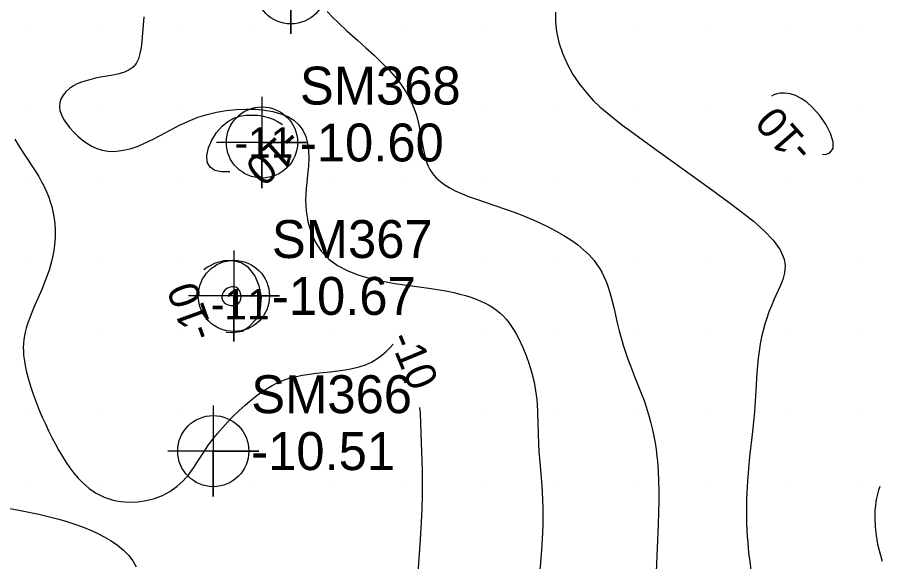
# Model space of a CAD drawing. Extents: x 2602990 to 2605851, y 618069 to 619180.
# Drawn here: x 2604334.5 to 2604391.3, y 618705 to 618740.9 of the extents above; entities that cross this region are included whole.
import ezdxf

# ---------------------------------------------------------------- set-up
doc = ezdxf.new("R2010")
doc.units = 0
for name, color, linetype in [('Default', 7, 'Continuous'), ('DTM Contours Major', 7, 'Continuous'), ('DTM Contours Minor', 7, 'Continuous'), ('DTM Contours Minor Text', 7, 'Continuous'), ('Exist DTM Regular Point Underwater CELL', 7, 'Continuous'), ('Exist DTM Regular Point Underwater Cogo Elevation', 7, 'Continuous'), ('Exist DTM Regular Point Underwater Cogo Number', 7, 'Continuous'), ('Exist DTM Scan Elevation Point', 7, 'Continuous')]:
    doc.layers.add(name, color=color, linetype=linetype)

# ---------------------------------------------------------------- blocks, each defined once
blk = doc.blocks.new('POINT_DISPLAY')
at = {"layer": 'Default'}
blk.add_line((0, 0), (0, 0), dxfattribs=at)

msp = doc.modelspace()

# ---------------------------------------------------------------- linework, layer by layer
at = {"layer": 'DTM Contours Major'}
msp.add_lwpolyline([(2604354.891, 618741.319), (2604355.28, 618740.917), (2604355.634, 618740.567), (2604356.191, 618740.042), (2604356.909, 618739.397), (2604357.446, 618738.92), (2604357.983, 618738.434), (2604358.506, 618737.937), (2604359.001, 618737.427), (2604359.455, 618736.904), (2604359.749, 618736.519), (2604360.014, 618736.126), (2604360.25, 618735.726), (2604360.456, 618735.318), (2604360.632, 618734.904), (2604360.777, 618734.483), (2604360.921, 618733.929), (2604361.03, 618733.374), (2604361.213, 618732.301), (2604361.322, 618731.801), (2604361.466, 618731.34), (2604361.559, 618731.119), (2604361.667, 618730.91), (2604361.79, 618730.714), (2604361.927, 618730.529), (2604362.08, 618730.355), (2604362.249, 618730.191), (2604362.57, 618729.938), (2604362.931, 618729.709), (2604363.328, 618729.502), (2604363.755, 618729.311), (2604364.207, 618729.132), (2604364.677, 618728.961), (2604366.65, 618728.286), (2604367.212, 618728.081), (2604367.779, 618727.863), (2604368.346, 618727.63), (2604368.906, 618727.382), (2604369.455, 618727.119), (2604369.989, 618726.84), (2604370.476, 618726.559), (2604370.939, 618726.263), (2604371.376, 618725.949), (2604371.78, 618725.618), (2604372.149, 618725.267), (2604372.478, 618724.895), (2604372.665, 618724.648), (2604372.835, 618724.392), (2604372.989, 618724.127), (2604373.129, 618723.854), (2604373.254, 618723.572), (2604373.367, 618723.282), (2604373.522, 618722.806), (2604373.656, 618722.313), (2604373.775, 618721.809), (2604374.001, 618720.786), (2604374.123, 618720.276), (2604374.252, 618719.797), (2604374.393, 618719.326), (2604374.544, 618718.864), (2604374.703, 618718.412), (2604374.866, 618717.971), (2604375.147, 618717.258), (2604375.588, 618716.161), (2604375.768, 618715.679), (2604375.915, 618715.251), (2604376.05, 618714.818), (2604376.113, 618714.598), (2604376.224, 618714.179), (2604376.324, 618713.753), (2604376.414, 618713.319), (2604376.493, 618712.881), (2604376.561, 618712.438), (2604376.616, 618711.995), (2604376.65, 618711.67), (2604376.677, 618711.344), (2604376.699, 618711.018), (2604376.728, 618710.361), (2604376.741, 618709.696), (2604376.742, 618709.02), (2604376.731, 618708.328), (2604376.705, 618707.488), (2604376.573, 618704.414)], dxfattribs=at)
at = {"layer": 'DTM Contours Minor'}
for points in [[(2604369.931, 618741.262), (2604369.936, 618740.635), (2604370, 618740), (2604370.152, 618739.282), (2604370.386, 618738.566), (2604370.695, 618737.86), (2604371.074, 618737.175), (2604371.514, 618736.519), (2604372.011, 618735.901), (2604372.426, 618735.457), (2604372.866, 618735.036), (2604373.329, 618734.633), (2604373.812, 618734.241), (2604374.312, 618733.857), (2604374.825, 618733.474), (2604376.305, 618732.392), (2604380.061, 618729.686), (2604381.383, 618728.717), (2604382.194, 618728.109), (2604382.973, 618727.49), (2604383.681, 618726.866), (2604384.281, 618726.24), (2604384.734, 618725.616), (2604385, 618725), (2604385.061, 618724.548), (2604385.021, 618724.101), (2604384.903, 618723.655), (2604384.732, 618723.208), (2604384.322, 618722.305), (2604384.154, 618721.911), (2604383.998, 618721.513), (2604383.856, 618721.109), (2604383.727, 618720.701), (2604383.614, 618720.288), (2604383.515, 618719.87), (2604383.424, 618719.403), (2604383.351, 618718.932), (2604383.291, 618718.459), (2604383.243, 618717.985), (2604383.205, 618717.511), (2604383.13, 618716.331), (2604383.064, 618715.278), (2604383.037, 618714.928), (2604382.998, 618714.499), (2604382.906, 618713.642), (2604382.715, 618711.964), (2604382.638, 618711.174), (2604382.576, 618710.384), (2604382.552, 618709.988), (2604382.533, 618709.581), (2604382.52, 618709.173), (2604382.513, 618708.765), (2604382.511, 618708.356), (2604382.516, 618707.947), (2604382.527, 618707.538), (2604382.545, 618707.129), (2604382.569, 618706.719), (2604382.6, 618706.308), (2604382.637, 618705.896), (2604382.681, 618705.483), (2604382.73, 618705.069), (2604382.835, 618704.317)], [(2604342.815, 618740.969), (2604342.682, 618739.363), (2604342.634, 618738.936), (2604342.564, 618738.545), (2604342.462, 618738.195), (2604342.315, 618737.894), (2604342.113, 618737.647), (2604341.855, 618737.461), (2604341.542, 618737.321), (2604341.187, 618737.215), (2604340.798, 618737.131), (2604339.962, 618736.981), (2604339.642, 618736.916), (2604339.325, 618736.842), (2604339.015, 618736.756), (2604338.719, 618736.656), (2604338.439, 618736.541), (2604338.181, 618736.408), (2604337.916, 618736.231), (2604337.689, 618736.032), (2604337.507, 618735.812), (2604337.371, 618735.576), (2604337.288, 618735.326), (2604337.261, 618735.066), (2604337.296, 618734.788), (2604337.389, 618734.504), (2604337.532, 618734.218), (2604337.719, 618733.933), (2604337.941, 618733.651), (2604338.191, 618733.375), (2604338.463, 618733.109), (2604338.753, 618732.859), (2604339.062, 618732.633), (2604339.387, 618732.437), (2604339.727, 618732.28), (2604340.082, 618732.168), (2604340.444, 618732.108), (2604340.817, 618732.094), (2604341.198, 618732.124), (2604341.585, 618732.192), (2604341.976, 618732.295), (2604342.37, 618732.429), (2604342.739, 618732.579), (2604343.109, 618732.747), (2604343.481, 618732.93), (2604344.231, 618733.325), (2604344.892, 618733.677), (2604345.177, 618733.822), (2604345.467, 618733.963), (2604345.763, 618734.098), (2604346.067, 618734.226), (2604346.381, 618734.344), (2604346.981, 618734.532), (2604347.609, 618734.682), (2604348.254, 618734.792), (2604348.906, 618734.862), (2604349.556, 618734.889), (2604350.194, 618734.874), (2604350.774, 618734.819), (2604351.324, 618734.721), (2604351.836, 618734.579), (2604352.298, 618734.388), (2604352.701, 618734.146), (2604353.035, 618733.85), (2604353.295, 618733.494), (2604353.482, 618733.088), (2604353.604, 618732.64), (2604353.67, 618732.159), (2604353.687, 618731.654), (2604353.665, 618731.132), (2604353.632, 618730.772), (2604353.548, 618730.037), (2604353.509, 618729.659), (2604353.482, 618729.273), (2604353.473, 618728.876), (2604353.512, 618728.185), (2604353.627, 618727.484), (2604353.826, 618726.793), (2604354.116, 618726.135), (2604354.505, 618725.53), (2604355, 618725), (2604355.581, 618724.574), (2604356.248, 618724.226), (2604356.98, 618723.946), (2604357.757, 618723.722), (2604358.558, 618723.543), (2604359.363, 618723.398), (2604359.984, 618723.301), (2604361.755, 618723.05), (2604362.306, 618722.965), (2604362.831, 618722.873), (2604363.242, 618722.788), (2604363.635, 618722.695), (2604364.01, 618722.593), (2604364.366, 618722.481), (2604364.705, 618722.359), (2604365.027, 618722.226), (2604365.302, 618722.096), (2604365.563, 618721.955), (2604365.812, 618721.803), (2604366.047, 618721.637), (2604366.269, 618721.456), (2604366.479, 618721.258), (2604366.676, 618721.044), (2604366.862, 618720.812), (2604367.037, 618720.565), (2604367.204, 618720.301), (2604367.363, 618720.023), (2604367.516, 618719.731), (2604367.764, 618719.205), (2604367.993, 618718.648), (2604368.198, 618718.072), (2604368.376, 618717.483), (2604368.521, 618716.891), (2604368.629, 618716.306), (2604368.667, 618716.021), (2604368.697, 618715.739), (2604368.72, 618715.46), (2604368.75, 618714.903), (2604368.823, 618712.779), (2604368.846, 618712.314), (2604368.876, 618711.848), (2604368.937, 618711.121), (2604369.034, 618710.02), (2604369.06, 618709.647), (2604369.086, 618709.112), (2604369.1, 618708.571), (2604369.102, 618708.03), (2604369.095, 618707.492), (2604369.078, 618706.959), (2604369.039, 618706.191), (2604368.97, 618705.231), (2604368.673, 618701.741)], [(2604388, 618732), (2604388.228, 618732.282), (2604388.234, 618732.729), (2604388.058, 618733.283), (2604387.745, 618733.886), (2604387.336, 618734.478), (2604386.875, 618735), (2604386.498, 618735.331), (2604386.121, 618735.586), (2604385.75, 618735.77), (2604385.392, 618735.887), (2604385.052, 618735.942), (2604384.738, 618735.939), (2604384.513, 618735.899), (2604384.311, 618735.829), (2604384.161, 618735.743)], [(2604347.199, 618731.054), (2604346.995, 618731.387), (2604346.963, 618731.825), (2604347.076, 618732.325), (2604347.303, 618732.844), (2604347.617, 618733.338), (2604347.988, 618733.764), (2604348.354, 618734.062), (2604348.738, 618734.278), (2604349.133, 618734.418), (2604349.533, 618734.494), (2604349.933, 618734.489), (2604350.324, 618734.474), (2604350.68, 618734.425), (2604351.019, 618734.334), (2604351.336, 618734.217), (2604351.626, 618734.076), (2604351.884, 618733.916), (2604351.957, 618733.857)], [(2604334.332, 618732.893), (2604334.609, 618732.42), (2604334.891, 618731.97), (2604335.662, 618730.806), (2604335.895, 618730.432), (2604336.11, 618730.054), (2604336.211, 618729.861), (2604336.307, 618729.666), (2604336.436, 618729.378), (2604336.553, 618729.081), (2604336.658, 618728.775), (2604336.75, 618728.459), (2604336.827, 618728.133), (2604336.89, 618727.797), (2604336.947, 618727.35), (2604336.976, 618726.887), (2604336.975, 618726.411), (2604336.941, 618725.924), (2604336.874, 618725.428), (2604336.77, 618724.927), (2604336.584, 618724.277), (2604336.353, 618723.628), (2604336.094, 618722.987), (2604335.562, 618721.757), (2604335.325, 618721.182), (2604335.185, 618720.804), (2604335.069, 618720.44), (2604335.003, 618720.187), (2604334.951, 618719.937), (2604334.913, 618719.688), (2604334.889, 618719.435), (2604334.88, 618719.18), (2604334.885, 618718.922), (2604334.903, 618718.66), (2604334.933, 618718.393), (2604334.975, 618718.12), (2604335.072, 618717.638), (2604335.198, 618717.138), (2604335.351, 618716.624), (2604335.527, 618716.101), (2604335.722, 618715.572), (2604335.935, 618715.04), (2604336.129, 618714.584), (2604336.332, 618714.131), (2604336.544, 618713.682), (2604336.764, 618713.241), (2604336.991, 618712.808), (2604337.224, 618712.386), (2604337.459, 618711.985), (2604337.7, 618711.599), (2604337.951, 618711.231), (2604338.212, 618710.884), (2604338.485, 618710.56), (2604338.772, 618710.262), (2604338.989, 618710.065), (2604339.214, 618709.883), (2604339.447, 618709.717), (2604339.69, 618709.566), (2604339.942, 618709.432), (2604340.203, 618709.314), (2604340.464, 618709.215), (2604340.733, 618709.133), (2604341.012, 618709.067), (2604341.298, 618709.018), (2604341.592, 618708.987), (2604341.893, 618708.975), (2604342.429, 618708.998), (2604342.975, 618709.079), (2604343.517, 618709.219), (2604344.043, 618709.418), (2604344.542, 618709.678), (2604345, 618710), (2604345.407, 618710.379), (2604345.773, 618710.805), (2604346.11, 618711.263), (2604346.426, 618711.738), (2604346.735, 618712.216), (2604347.045, 618712.682), (2604347.353, 618713.105), (2604347.67, 618713.505), (2604347.993, 618713.883), (2604348.321, 618714.239), (2604348.649, 618714.576), (2604349.078, 618714.991), (2604349.486, 618715.365), (2604349.815, 618715.648), (2604350.161, 618715.927), (2604350.279, 618716.018), (2604350.6, 618716.251), (2604350.934, 618716.471), (2604351.283, 618716.676), (2604351.647, 618716.861), (2604352.028, 618717.023), (2604352.428, 618717.16), (2604352.846, 618717.268), (2604353.28, 618717.353), (2604353.726, 618717.42), (2604354.18, 618717.474), (2604355.102, 618717.57), (2604355.593, 618717.627), (2604356.076, 618717.695), (2604356.546, 618717.781), (2604356.996, 618717.891), (2604357.421, 618718.032), (2604357.815, 618718.209), (2604358.176, 618718.428), (2604358.503, 618718.675), (2604358.796, 618718.936), (2604359.059, 618719.196), (2604359.247, 618719.392)], [(2604350.582, 618732.675), (2604350.586, 618732.688), (2604350.602, 618732.693), (2604350.607, 618732.684), (2604350.592, 618732.674), (2604350.582, 618732.675)], [(2604387.517, 618731.912), (2604387.719, 618731.884), (2604388, 618732)], [(2604348.475, 618730.757), (2604347.944, 618730.746), (2604347.491, 618730.834), (2604347.199, 618731.054)], [(2604349.744, 618720.527), (2604350.246, 618721.057), (2604350.509, 618721.734), (2604350.56, 618722.484), (2604350.426, 618723.236), (2604350.136, 618723.914), (2604349.716, 618724.446), (2604349.226, 618724.761), (2604348.676, 618724.899), (2604348.095, 618724.879), (2604347.516, 618724.72), (2604346.967, 618724.441), (2604346.767, 618724.284)], [(2604349.013, 618722.034), (2604349.145, 618722.173), (2604349.213, 618722.35), (2604349.226, 618722.547), (2604349.191, 618722.744), (2604349.115, 618722.922), (2604349.005, 618723.061), (2604348.878, 618723.143), (2604348.736, 618723.178), (2604348.586, 618723.171), (2604348.436, 618723.129), (2604348.293, 618723.055), (2604348.166, 618722.955), (2604348.064, 618722.839), (2604347.991, 618722.708), (2604347.953, 618722.567), (2604347.958, 618722.422), (2604348.011, 618722.276), (2604348.12, 618722.136), (2604348.229, 618722.054), (2604348.383, 618721.989), (2604348.559, 618721.947), (2604348.737, 618721.937), (2604348.895, 618721.963), (2604349.013, 618722.034)], [(2604348.24, 618720.182), (2604348.692, 618720.155), (2604349.295, 618720.257), (2604349.744, 618720.527)], [(2604360.987, 618715.212), (2604361.011, 618714.845), (2604361.046, 618714.186), (2604361.097, 618712.894), (2604361.145, 618711.093), (2604361.156, 618710.264), (2604361.151, 618709.406), (2604361.125, 618708.518), (2604361.084, 618707.659), (2604361.014, 618706.507), (2604360.803, 618703.391)], [(2604391.299, 618710.012), (2604391.216, 618709.761), (2604391.145, 618709.507), (2604391.086, 618709.249), (2604391.039, 618708.988), (2604391.003, 618708.723), (2604390.978, 618708.454), (2604390.96, 618707.902), (2604390.984, 618707.34), (2604391.048, 618706.771), (2604391.15, 618706.204), (2604391.289, 618705.643), (2604391.463, 618705.095)], [(2604332.677, 618708.794), (2604334.594, 618708.443), (2604335.474, 618708.27), (2604335.913, 618708.177), (2604336.351, 618708.078), (2604336.786, 618707.971), (2604337.219, 618707.857), (2604337.748, 618707.703), (2604338.268, 618707.535), (2604338.777, 618707.352), (2604339.271, 618707.152), (2604339.746, 618706.936), (2604340.201, 618706.701), (2604340.662, 618706.428), (2604341.089, 618706.132), (2604341.474, 618705.815), (2604341.811, 618705.474), (2604342.093, 618705.111), (2604342.315, 618704.724)]]:
    msp.add_lwpolyline(points, dxfattribs=at)
at = {"layer": 'Exist DTM Regular Point Underwater CELL'}
for points in [[(2604352.504, 618745.844), (2604352.504, 618739.844), (2604352.504, 618742.844), (2604355.504, 618742.844), (2604349.504, 618742.844)], [(2604350.599, 618735.683), (2604350.599, 618729.683), (2604350.599, 618732.683), (2604353.599, 618732.683), (2604347.599, 618732.683)], [(2604348.753, 618725.569), (2604348.753, 618719.569), (2604348.753, 618722.569), (2604351.753, 618722.569), (2604345.753, 618722.569)], [(2604347.393, 618715.341), (2604347.393, 618709.341), (2604347.393, 618712.341), (2604350.393, 618712.341), (2604344.393, 618712.341)]]:
    msp.add_lwpolyline(points, dxfattribs=at)
for centre in [(2604352.504, 618742.844), (2604350.599, 618732.683), (2604348.753, 618722.569), (2604347.393, 618712.341)]:
    msp.add_circle(centre, 2.344, dxfattribs=at)

# ---------------------------------------------------------------- block references
at = {"layer": 'Exist DTM Scan Elevation Point', "xscale": 1.3123333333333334, "yscale": 1.3123333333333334}
for p in [(2604335, 618740), (2604340, 618740), (2604345, 618740), (2604350, 618740), (2604355, 618740), (2604360, 618740), (2604365, 618740), (2604370, 618740), (2604375, 618740), (2604380, 618740), (2604385, 618740), (2604390, 618740), (2604335, 618735), (2604340, 618735), (2604345, 618735), (2604350, 618735), (2604355, 618735), (2604360, 618735), (2604365, 618735), (2604370, 618735), (2604375, 618735), (2604380, 618735), (2604385, 618735), (2604390, 618735), (2604335, 618730), (2604340, 618730), (2604345, 618730), (2604350, 618730), (2604355, 618730), (2604360, 618730), (2604365, 618730), (2604370, 618730), (2604375, 618730), (2604380, 618730), (2604385, 618730), (2604390, 618730), (2604335, 618725), (2604340, 618725), (2604345, 618725), (2604350, 618725), (2604355, 618725), (2604360, 618725), (2604365, 618725), (2604370, 618725), (2604375, 618725), (2604380, 618725), (2604385, 618725), (2604390, 618725), (2604335, 618720), (2604340, 618720), (2604345, 618720), (2604350, 618720), (2604355, 618720), (2604360, 618720), (2604365, 618720), (2604370, 618720), (2604375, 618720), (2604380, 618720), (2604385, 618720), (2604390, 618720), (2604335, 618715), (2604340, 618715), (2604345, 618715), (2604350, 618715), (2604355, 618715), (2604360, 618715), (2604365, 618715), (2604370, 618715), (2604375, 618715), (2604380, 618715), (2604385, 618715), (2604390, 618715), (2604335, 618710), (2604340, 618710), (2604345, 618710), (2604350, 618710), (2604355, 618710), (2604360, 618710), (2604365, 618710), (2604370, 618710), (2604375, 618710), (2604380, 618710), (2604385, 618710), (2604390, 618710)]:
    msp.add_blockref('POINT_DISPLAY', p, dxfattribs=at)

# ---------------------------------------------------------------- texts
at = {"layer": 'DTM Contours Minor Text'}
for rotation, p in [(131.2161, (2604387.02, 618732.311)), (221.6723, (2604352.245, 618733.761)), (109.7546, (2604347.489, 618720.023)), (292.5993, (2604358.948, 618719.767))]:
    msp.add_text('-10', height=2, rotation=rotation, dxfattribs=at).set_placement(p)
for p in [(2604348.803, 618731.675), (2604347.233, 618721.034)]:
    msp.add_text('-11', height=2, dxfattribs=at).set_placement(p)
at = {"layer": 'Exist DTM Regular Point Underwater Cogo Elevation'}
for s, p in [('-10.60', (2604353.099, 618731.433)), ('-10.67', (2604351.253, 618721.319)), ('-10.51', (2604349.893, 618711.091))]:
    msp.add_text(s, height=2.5, dxfattribs=at).set_placement(p)
at = {"layer": 'Exist DTM Regular Point Underwater Cogo Number'}
for s, p in [('SM368', (2604353.099, 618735.183)), ('SM367', (2604351.253, 618725.069)), ('SM366', (2604349.893, 618714.841))]:
    msp.add_text(s, height=2.5, dxfattribs=at).set_placement(p)

doc.saveas('drawing.dxf')
